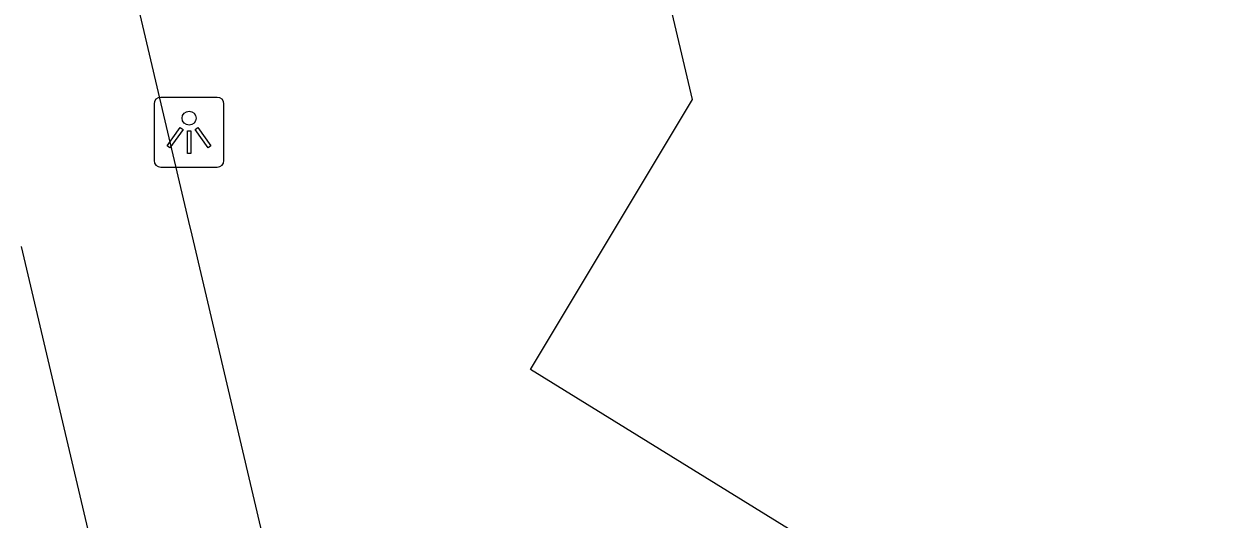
# Model space of a CAD drawing. Extents: x 158038 to 159242, y 380133 to 381214.
# Drawn here: x 158944.24 to 158961.35, y 381149.22 to 381156.29 of the extents above; entities that cross this region are included whole.
import ezdxf

# ---------------------------------------------------------------- set-up
doc = ezdxf.new("R2010")
doc.units = 0
for name, color, linetype in [('IMGEO_Lichtpunt', 7, 'Continuous'), ('IMGEO_Pand', 7, 'Continuous'), ('IMGEO_Voetpad_open', 7, 'Continuous')]:
    doc.layers.add(name, color=color, linetype=linetype)

msp = doc.modelspace()

# ---------------------------------------------------------------- linework, layer by layer
at = {"layer": 'IMGEO_Lichtpunt'}
for p, q in [((158946.1, 381155.145), (158946.1, 381154.338)), ((158946.1, 381155.145), (158946.1, 381154.338)), ((158947.002, 381155.24), (158946.194, 381155.24)), ((158947.002, 381155.24), (158946.194, 381155.24)), ((158947.096, 381154.338), (158947.096, 381155.145)), ((158947.096, 381154.338), (158947.096, 381155.145)), ((158946.194, 381154.244), (158947.002, 381154.244)), ((158946.194, 381154.244), (158947.002, 381154.244))]:
    msp.add_line(p, q, dxfattribs=at)
for points in [[(158946.474, 381154.809), (158946.513, 381154.781), (158946.325, 381154.519), (158946.287, 381154.546), (158946.474, 381154.809)], [(158946.686, 381154.781), (158946.724, 381154.808), (158946.911, 381154.546), (158946.872, 381154.518), (158946.686, 381154.781)], [(158946.576, 381154.761), (158946.623, 381154.761), (158946.623, 381154.439), (158946.576, 381154.439), (158946.576, 381154.761)]]:
    msp.add_lwpolyline(points, dxfattribs=at)
msp.add_circle((158946.599, 381154.943), 0.0994, dxfattribs=at)
for centre, start, end in [((158946.194, 381155.145), 90, 180), ((158946.194, 381155.145), 90, 180), ((158947.002, 381155.145), 0, 90), ((158947.002, 381155.145), 0, 90), ((158946.194, 381154.338), 180, 270), ((158946.194, 381154.338), 180, 270), ((158947.002, 381154.338), 270, 0), ((158947.002, 381154.338), 270, 360)]:
    msp.add_arc(centre, 0.0946, start, end, dxfattribs=at)
at = {"layer": 'IMGEO_Pand'}
msp.add_lwpolyline([(158961.722, 381116.65), (158957.53, 381119.247), (158956.366, 381124.204), (158956.869, 381125.015), (158956.073, 381125.507), (158954.481, 381132.803), (158955.208, 381133.999), (158957.196, 381134.46), (158958.614, 381134.801), (158955.311, 381148.979), (158951.47, 381151.355), (158953.783, 381155.208), (158947.014, 381183.969), (158949.388, 381188.17), (158964.949, 381191.823), (158969.142, 381189.225), (158973.789, 381169.435), (158977.58, 381167.085), (158979.931, 381167.637), (158984.159, 381165.017)], dxfattribs=at)
at = {"layer": 'IMGEO_Voetpad_open'}
for points in [[(158959.047, 381100.489), (158950.708, 381135.969), (158950.659, 381136.176), (158948.039, 381147.323), (158947.993, 381147.521), (158946.641, 381153.273), (158946.596, 381153.466), (158937.722, 381191.22)], [(158944.202, 381153.11), (158946.445, 381143.584), (158942.567, 381142.664), (158942.525, 381142.654), (158942.484, 381142.64), (158942.445, 381142.622), (158942.407, 381142.601), (158942.372, 381142.577), (158942.338, 381142.55), (158942.307, 381142.519), (158942.279, 381142.486), (158942.255, 381142.451), (158942.233, 381142.414), (158942.215, 381142.375), (158942.2, 381142.334), (158942.189, 381142.293), (158942.182, 381142.25), (158942.178, 381142.207), (158942.179, 381142.164), (158942.183, 381142.121), (158942.188, 381142.094)]]:
    msp.add_lwpolyline(points, dxfattribs=at)

doc.saveas('drawing.dxf')
